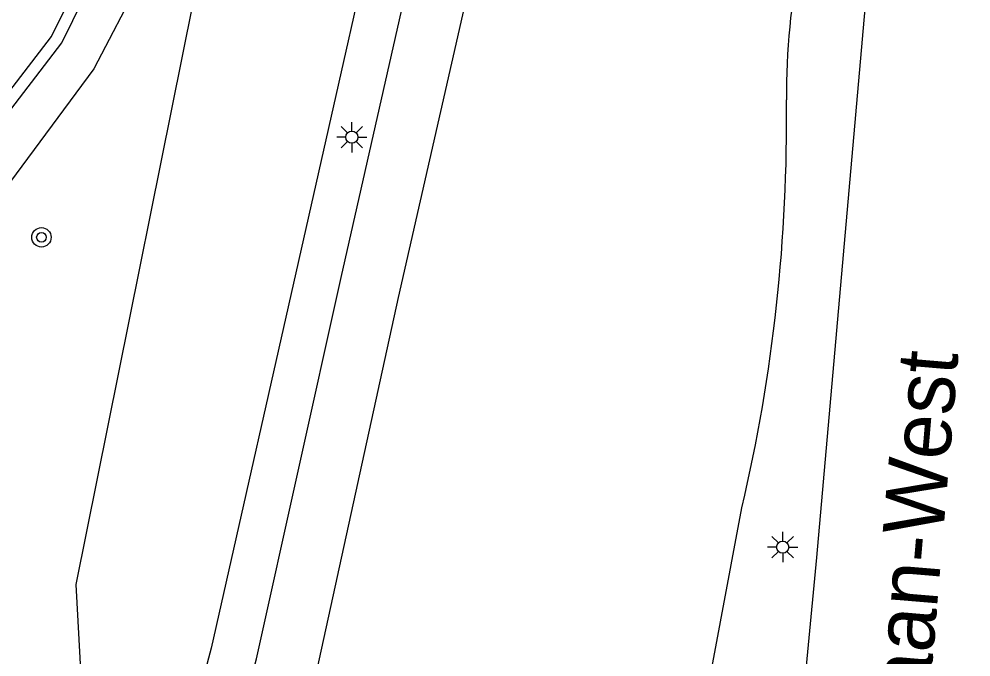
# Model space of a CAD drawing. Extents: x 131000 to 133014, y 396499 to 399001.
# Drawn here: x 132615.11 to 132654.47, y 396968.19 to 396994.56 of the extents above; entities that cross this region are included whole.
import ezdxf

# ---------------------------------------------------------------- set-up
doc = ezdxf.new("R2010")
doc.units = 0
for name, color, linetype in [('gg-anno-openbare ruimte label', 7, 'Continuous'), ('gg-knt-onverhard', 7, 'Continuous'), ('gg-knt-verharding', 7, 'Continuous'), ('gt-grn-groengrens', 7, 'Continuous'), ('gt-symb-boom', 7, 'Continuous'), ('gt-symb-lichtmast', 7, 'Continuous')]:
    doc.layers.add(name, color=color, linetype=linetype)

# ---------------------------------------------------------------- blocks, each defined once
blk = doc.blocks.new('gt0-LMAST')
at = {"layer": 'gt-symb-lichtmast'}
for p, q in [((-0.182, 0.173), (-0.447, 0.438)), ((-0.005, 0.246), (-0.005, 0.621)), ((0.172, 0.173), (0.437, 0.438)), ((-0.255, -0.004), (-0.63, -0.004)), ((-0.182, -0.181), (-0.447, -0.446)), ((-0.005, -0.254), (-0.005, -0.629)), ((0.437, -0.446), (0.172, -0.181)), ((0.245, -0.004), (0.62, -0.004))]:
    blk.add_line(p, q, dxfattribs=at)
blk.add_circle((-0.005, -0.004), 0.25, dxfattribs=at)
blk = doc.blocks.new('gt0-BOOM')
at = {"layer": 'gt-symb-boom'}
for radius in [0.4, 0.2]:
    blk.add_circle((0, 0), radius, dxfattribs=at)

msp = doc.modelspace()

# ---------------------------------------------------------------- linework, layer by layer
at = {"layer": 'gg-knt-onverhard'}
for points in [[(132621.015, 397020.856), (132623.357, 397009.42), (132622.031, 396999.841), (132618.203, 396992.506), (132612.981, 396985.458), (132606.268, 396978.215)], [(132605.007, 396979.992), (132611.393, 396986.424), (132616.876, 396993.575), (132620.031, 396999.974), (132621.61, 397009.759), (132619.409, 397019.144)]]:
    msp.add_lwpolyline(points, dxfattribs=at)
at = {"layer": 'gg-knt-verharding'}
msp.add_line((132635.732, 396924.88), (132645.005, 396974.362), dxfattribs=at)
for points in [[(132661.913, 397140.6), (132657.569, 397115.113), (132653.628, 397092.656), (132650.102, 397073.716), (132646.541, 397055.515), (132642.391, 397035.393), (132638.717, 397018.233), (132635.197, 397002.433), (132630.791, 396983.057), (132627.432, 396967.672), (132626.811, 396964.661)], [(132658.296, 397138.783), (132658.119, 397138.289), (132657.077, 397138.524), (132653.246, 397115.708), (132649.332, 397093.472), (132645.774, 397074.477), (132642.177, 397056.044), (132638.114, 397036.28), (132634.572, 397019.668), (132630.696, 397002.402), (132623.06, 396968.551), (132622.417, 396966.171)], [(132651.719, 397012.817), (132650.522, 397000), (132648.08, 396972.3), (132646.11, 396951.66), (132644.575, 396936.791)], [(132607.552, 396928.165), (132609.441, 396930.757), (132611.862, 396934.556), (132613.821, 396938.091), (132615.944, 396942.634), (132617.531, 396946.302), (132620.083, 396952.842), (132622.093, 396958.499), (132623.895, 396964.215), (132624.929, 396968.122), (132628.43, 396983.882), (132632.6, 397002.273)]]:
    msp.add_lwpolyline(points, dxfattribs=at)
for centre, radius, start, end in [((132674.331, 396991.518), 27.488, 168.0201, 180.6305), ((132576.563, 396990.361), 70.287, 346.84245, 0.6966)]:
    msp.add_arc(centre, radius, start, end, dxfattribs=at)
at = {"layer": 'gt-grn-groengrens'}
for points in [[(132604.447, 396981.482), (132604.759, 396981.122), (132605.052, 396980.747), (132611.016, 396986.754), (132616.449, 396993.84), (132619.541, 397000.08), (132621.101, 397009.741), (132619.089, 397018.32), (132616.051, 397016.753), (132608.584, 397013.563)], [(132623.186, 396999.613), (132617.464, 396971.185), (132617.865, 396963.855), (132620.555, 396959.909)]]:
    msp.add_lwpolyline(points, dxfattribs=at)

# ---------------------------------------------------------------- block references
at = {"layer": 'gt-symb-boom'}
msp.add_blockref('gt0-BOOM', (132616.04, 396985.538), dxfattribs=at)
at = {"layer": 'gt-symb-lichtmast'}
for p in [(132628.879, 396989.68), (132646.693, 396972.739)]:
    msp.add_blockref('gt0-LMAST', p, dxfattribs=at)

# ---------------------------------------------------------------- texts
at = {"layer": 'gg-anno-openbare ruimte label'}
msp.add_text('Ringbaan-West', height=2.5, rotation=85.2, dxfattribs=at).set_placement((132652.023, 396957.771))

doc.saveas('drawing.dxf')
